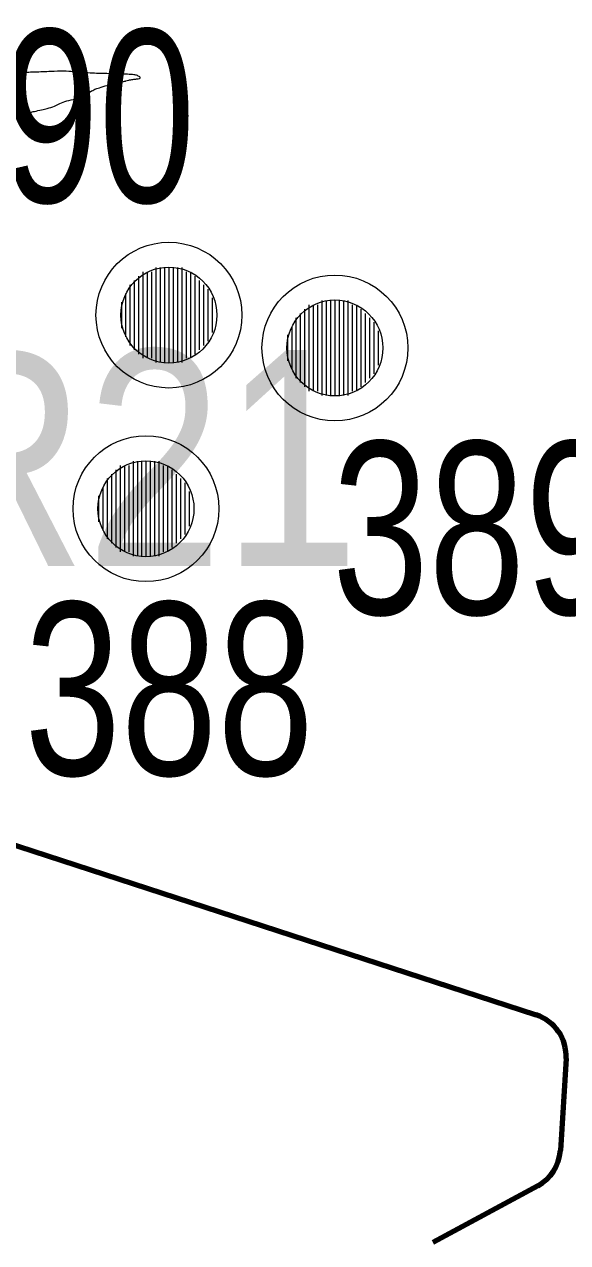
# Model space of a CAD drawing. Extents: x 553962 to 842807, y 8883888 to 9032388.
# Drawn here: x 747573 to 748829, y 8953419 to 8956238 of the extents above; entities that cross this region are included whole.
import ezdxf
from ezdxf.enums import TextEntityAlignment as Align

# ---------------------------------------------------------------- set-up
doc = ezdxf.new("R2010")
doc.units = 0
doc.header["$LTSCALE"] = 160
doc.linetypes.add('MEDIUM_DASHED', pattern=[4.5, 3, -1.5])
for name, color, linetype, lineweight in [('20', 7, 'MEDIUM_DASHED', 60), ('32', 7, 'Continuous', 13), ('7', 7, 'Continuous', 90), ('8', 7, 'Continuous', 13)]:
    doc.layers.add(name, color=color, linetype=linetype, lineweight=lineweight)

msp = doc.modelspace()

# ---------------------------------------------------------------- linework, layer by layer
at = {"layer": '20'}
msp.add_open_spline([(748428.7, 8937057.8), (748568.6, 8937148.3), (748708.4, 8937238.8), (748848.3, 8937329.4), (749030.7, 8937447.4), (749270.9, 8937454.9), (749465.4, 8937539.2), (749644.3, 8937616.8), (749748.6, 8937866), (749946.7, 8937897.2), (750151.5, 8937929.4), (750357.8, 8937840), (750563.7, 8937835.5), (750653.6, 8937833.5), (750744.1, 8937817.7), (750834, 8937851.6), (750948, 8937894.7), (751009.1, 8938011), (751043.8, 8938123.2), (751073.8, 8938220), (751064.4, 8938323), (751043.8, 8938419.4), (750996.5, 8938641.1), (750911.9, 8938852.4), (750784.7, 8939049), (750625.7, 8939294.4), (750166, 8939169.6), (750031.8, 8939444), (749904.6, 8939704.2), (749874.5, 8939968.8), (749871.4, 8940234), (749868.3, 8940500.5), (749897, 8940771.6), (749982.5, 8941036.4), (750007.4, 8941113.5), (750119.1, 8941136.5), (750142.9, 8941209.2), (750187.9, 8941346.2), (750189.4, 8941516.7), (750142.9, 8941653.6), (750072.1, 8941862), (749901.7, 8942042.3), (749846.7, 8942262.3), (749811.1, 8942404.7), (749791.8, 8942550), (749772.7, 8942694.3), (749745.7, 8942897.4), (749833.2, 8943109.7), (749772.7, 8943311.5), (749672.2, 8943646.4), (749066.1, 8943445.2), (748822.4, 8943694.2), (748676.6, 8943843.1), (748534.4, 8944006.2), (748476.8, 8944200.3), (748436.1, 8944337.6), (748464.7, 8944500.4), (748513.9, 8944632.3), (748581.4, 8944813.6), (748809.8, 8944932.5), (748847.1, 8945126.1), (748894.1, 8945370.7), (748803.2, 8945634.3), (748847.1, 8945879.1), (748911.7, 8946239.9), (749046.9, 8946596.2), (749112.4, 8946956.9), (749156.8, 8947201.7), (749082.3, 8947460.6), (749137.1, 8947709.9), (749185.9, 8947932.1), (749331.9, 8948116.3), (749532, 8948253), (749660.7, 8948341), (749841.6, 8948192), (749963.9, 8948265.4), (750406.1, 8948530.4), (750825.5, 8948830.5), (751225.2, 8949186.3), (751689.9, 8949600), (752193, 8949945.3), (752484, 8950494.8), (752727.4, 8950954.4), (752832, 8951444.1), (752990, 8951926.7), (753136.7, 8952374.9), (753359.2, 8952845.2), (753347.9, 8953290.8), (753342, 8953522.6), (753008.5, 8953646.6), (752804.9, 8953784.5), (752471.5, 8954010.4), (751900.3, 8953804.2), (751669.5, 8954179.5), (751384.3, 8954643.3), (752099.3, 8955128.6), (752064.4, 8955611.4), (752024.1, 8956168.6), (751963.7, 8956738.7), (751718.9, 8957290.2)], degree=3, dxfattribs=at)
at = {"layer": '32'}
for p, q in [((747837, 8955655), (747837, 8955475)), ((747847, 8955665), (747847, 8955465)), ((747857, 8955665), (747857, 8955465)), ((747867, 8955665), (747867, 8955465)), ((747877, 8955675), (747877, 8955455)), ((747887, 8955675), (747887, 8955455)), ((747897, 8955675), (747897, 8955455)), ((747907, 8955675), (747907, 8955455)), ((747917, 8955675), (747917, 8955455)), ((747927, 8955675), (747927, 8955455)), ((747937, 8955675), (747937, 8955455)), ((747947, 8955665), (747947, 8955465)), ((747957, 8955665), (747957, 8955465)), ((747967, 8955655), (747967, 8955475)), ((747817, 8955635), (747817, 8955495)), ((747827, 8955645), (747827, 8955485)), ((747977, 8955645), (747977, 8955485)), ((747987, 8955635), (747987, 8955495)), ((747997, 8955625), (747997, 8955505)), ((747797, 8955595), (747797, 8955535)), ((747807, 8955615), (747807, 8955515)), ((748007, 8955605), (748007, 8955525)), ((748261, 8955599), (748261, 8955379)), ((748271, 8955599), (748271, 8955379)), ((748281, 8955599), (748281, 8955379)), ((748291, 8955599), (748291, 8955379)), ((748301, 8955599), (748301, 8955379)), ((748311, 8955599), (748311, 8955379)), ((748321, 8955599), (748321, 8955379)), ((748211, 8955569), (748211, 8955409)), ((748221, 8955579), (748221, 8955399)), ((748231, 8955589), (748231, 8955389)), ((748241, 8955589), (748241, 8955389)), ((748251, 8955589), (748251, 8955389)), ((748331, 8955589), (748331, 8955389)), ((748341, 8955589), (748341, 8955389)), ((748351, 8955579), (748351, 8955399)), ((748361, 8955569), (748361, 8955409)), ((748191, 8955539), (748191, 8955439)), ((748201, 8955559), (748201, 8955419)), ((748371, 8955559), (748371, 8955419)), ((748381, 8955549), (748381, 8955429)), ((748181, 8955519), (748181, 8955459)), ((748391, 8955529), (748391, 8955449)), ((747784, 8955207), (747784, 8955027)), ((747794, 8955217), (747794, 8955017)), ((747804, 8955217), (747804, 8955017)), ((747814, 8955217), (747814, 8955017)), ((747824, 8955227), (747824, 8955007)), ((747834, 8955227), (747834, 8955007)), ((747844, 8955227), (747844, 8955007)), ((747854, 8955227), (747854, 8955007)), ((747864, 8955227), (747864, 8955007)), ((747874, 8955227), (747874, 8955007)), ((747884, 8955227), (747884, 8955007)), ((747894, 8955217), (747894, 8955017)), ((747904, 8955217), (747904, 8955017)), ((747914, 8955207), (747914, 8955027)), ((747764, 8955187), (747764, 8955047)), ((747774, 8955197), (747774, 8955037)), ((747924, 8955197), (747924, 8955037)), ((747934, 8955187), (747934, 8955047)), ((747944, 8955177), (747944, 8955057)), ((747744, 8955147), (747744, 8955087)), ((747754, 8955167), (747754, 8955067)), ((747954, 8955157), (747954, 8955077))]:
    msp.add_line(p, q, dxfattribs=at)
for centre, radius in [((747907, 8955565), 168.7), ((747907, 8955565), 111), ((748291, 8955489), 168.7), ((748291, 8955489), 111), ((747854, 8955117), 168.7), ((747854, 8955117), 111)]:
    msp.add_circle(centre, radius, dxfattribs=at)
at = {"layer": '7'}
for p, q in [((747356.8, 8954401.9), (748756.8, 8953945.9)), ((748825.7, 8953844.7), (748812.5, 8953631.9)), ((748760.2, 8953550.1), (748517.4, 8953418.9))]:
    msp.add_line(p, q, dxfattribs=at)
for centre, start, end in [((748725.8, 8953850.8), 356.4677, 71.9588), ((748712.7, 8953638.1), 298.3792, 356.4677)]:
    msp.add_arc(centre, 100, start, end, dxfattribs=at)
at = {"layer": '8'}
msp.add_open_spline([(747557.2, 8956026.8), (747559.1, 8956027), (747560.8, 8956027.3), (747566.8, 8956029.4), (747583.7, 8956032.4), (747587.6, 8956034.1), (747593.9, 8956036.2), (747613.9, 8956040), (747624.1, 8956042.6), (747643.8, 8956048.7), (747654.2, 8956054.2), (747669.5, 8956060.8), (747692.4, 8956065.1), (747697.1, 8956066.3), (747703.8, 8956069.3), (747708.9, 8956072.7), (747731.9, 8956085.4), (747733.6, 8956087.1), (747775.2, 8956100.3), (747802.7, 8956105.4), (747807.4, 8956106.7), (747813.1, 8956108.8), (747824, 8956110.5), (747832.3, 8956111.3), (747839.8, 8956112.6), (747842.5, 8956114.4), (747834, 8956119.9), (747827.1, 8956121.3), (747811, 8956122.4), (747798.5, 8956122.4), (747779.3, 8956123.8), (747747, 8956123.6), (747731.8, 8956124.9), (747706.6, 8956126.1), (747691.8, 8956127.4), (747670.5, 8956129.7), (747642.7, 8956129), (747607.3, 8956127.4), (747565.8, 8956126.1), (747561, 8956124.4), (747551.2, 8956122.2), (747542.6, 8956121.1), (747536.2, 8956121.5), (747514.1, 8956124.1), (747489.1, 8956124.9), (747468.3, 8956126.6), (747459.8, 8956127.5), (747392.8, 8956136.4), (747373.7, 8956139.3), (747371.5, 8956140.2), (747359.2, 8956142.3), (747352.4, 8956144), (747343.1, 8956147), (747331.6, 8956151.7), (747320.6, 8956157.2), (747311.7, 8956163.5), (747300.2, 8956173.7), (747295.1, 8956179.2), (747285.8, 8956191.6), (747283.7, 8956195.4), (747276, 8956205.6), (747271, 8956212.8), (747266.4, 8956217.2), (747256.9, 8956226.3), (747251.4, 8956233.1), (747246.8, 8956241.2), (747244.6, 8956247.1), (747244.6, 8956251), (747247.6, 8956263.7), (747253.1, 8956276.5), (747256.4, 8956282.6), (747255.2, 8956300.2), (747254.8, 8956305.3), (747252.7, 8956324.8), (747251, 8956332.9), (747242.9, 8956349.8), (747236.1, 8956361.7), (747231.5, 8956373.6), (747231.1, 8956381.3), (747236.1, 8956397), (747236.1, 8956413.5), (747235.7, 8956419), (747236.1, 8956420.3), (747234.9, 8956424.6), (747234.9, 8956426.7), (747234.4, 8956432.2), (747233.6, 8956436.4), (747232.8, 8956439), (747225.5, 8956453.8), (747214.1, 8956462.3), (747209.8, 8956464.9), (747199.6, 8956475.5), (747187.8, 8956493.7), (747176.7, 8956525.1), (747176.7, 8956526.4), (747175, 8956529.8), (747175, 8956532.8), (747174.2, 8956534.9), (747173.3, 8956550.2), (747173.6, 8956554.7), (747171.8, 8956579.5)], degree=3, dxfattribs=at)

# ---------------------------------------------------------------- texts
at = {"layer": '32', "width": 0.75}
for s, p in [('390', (747298.7, 8955825.8)), ('389', (748284.7, 8954872.5)), ('388', (747572.9, 8954500.5))]:
    msp.add_text(s, height=400, dxfattribs=at).set_placement(p)
at = {"layer": '8', "width": 0.85}
msp.add_text('R21', height=500, dxfattribs=at).set_placement((747826.2, 8954984.4), align=Align.CENTER)

doc.saveas('drawing.dxf')
